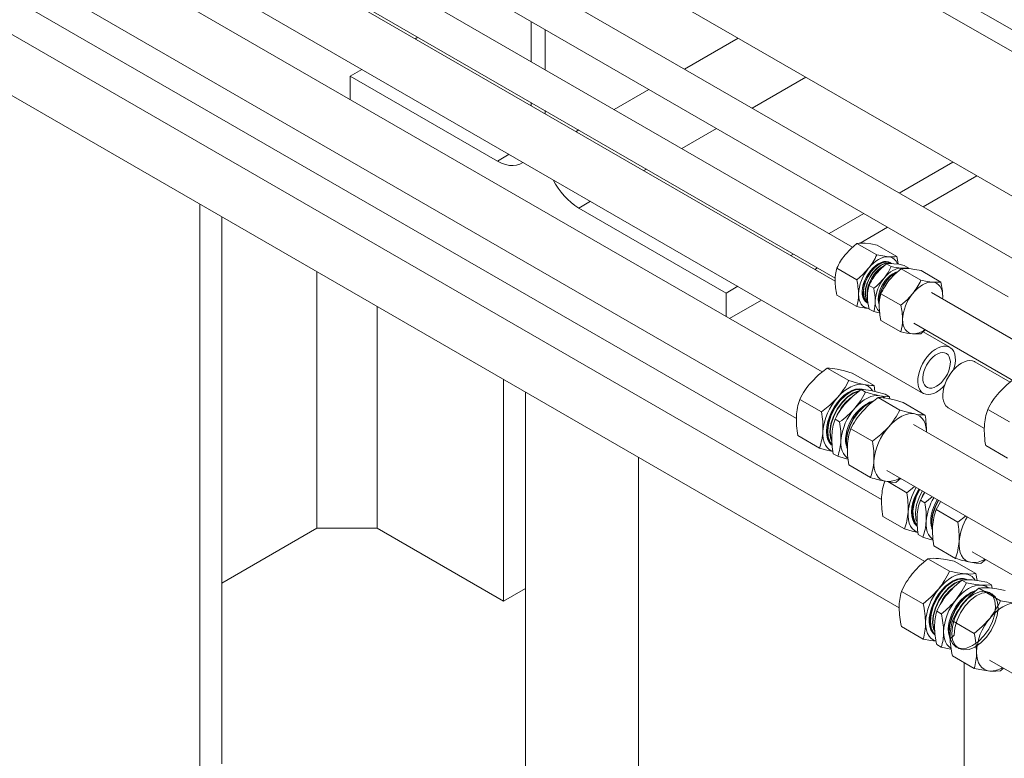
# Model space of a CAD drawing. Header units: millimetres. Extents: x 525 to 29324, y 175 to 20618.
# Tile 378 of 588: x 19000 to 19555, y 14345 to 14762. Entities that reach past the tile are written whole.
import ezdxf

# ---------------------------------------------------------------- set-up
doc = ezdxf.new("R2010")
doc.units = ezdxf.units.MM
doc.linetypes.add('SLD-Continua', pattern=[0])

msp = doc.modelspace()

# ---------------------------------------------------------------- linework, layer by layer
at = {"color": 7, "linetype": 'SLD-Continua', "lineweight": 18, "ltscale": 35}
for p, q in [((19567.17, 14622.58), (18709.67, 15117.48)), ((18699.69, 15100.16), (19557.37, 14605.15)), ((19469.59, 14633.19), (18670.08, 15094.63)), ((18660.09, 15077.3), (19459.79, 14615.76)), ((19459.74, 14614.01), (18707.94, 15047.9)), ((19452.44, 14562.72), (18659.86, 15020.15)), ((18692.95, 15021.92), (19509.48, 14550.66)), ((18644.86, 14994.17), (19437.89, 14536.48)), ((18692.95, 14948.42), (19485.97, 14490.73)), ((19510.29, 14455.83), (18659.86, 14946.66)), ((18644.86, 14920.67), (19495.85, 14429.53)), ((20176, 14387.85), (19398.18, 14836.76)), ((20176, 14387.85), (19398.18, 14836.76)), ((20176, 14387.85), (19398.18, 14836.76)), ((20176, 14387.85), (19398.18, 14836.76)), ((20176, 14387.85), (19398.18, 14836.76)), ((19757.39, 14547.78), (19296.01, 14814.07)), ((19757.39, 14547.78), (19296.01, 14814.07)), ((19757.39, 14547.78), (19296.01, 14814.07)), ((19757.39, 14547.78), (19296.01, 14814.07)), ((19757.39, 14547.78), (19296.01, 14814.07)), ((19562, 14754.46), (19484.21, 14799.35)), ((19288.23, 14760.48), (19288.23, 14737.87)), ((19288.23, 14760.48), (19288.23, 14737.87)), ((19288.23, 14760.48), (19288.23, 14737.87)), ((19288.23, 14760.48), (19288.23, 14737.87)), ((19288.23, 14760.48), (19288.23, 14737.87)), ((19296.01, 14733.38), (19296.01, 14755.99)), ((19296.01, 14733.38), (19296.01, 14755.99)), ((19296.01, 14733.38), (19296.01, 14755.99)), ((19296.01, 14733.38), (19296.01, 14755.99)), ((19296.01, 14733.38), (19296.01, 14755.99)), ((19222.65, 14750.84), (19224.2, 14751.73)), ((19222.65, 14750.84), (19224.2, 14751.73)), ((19222.65, 14750.84), (19224.2, 14751.73)), ((19222.65, 14750.84), (19224.2, 14751.73)), ((19222.65, 14750.84), (19224.2, 14751.73)), ((19374.65, 14733.7), (19404.96, 14751.19)), ((19374.65, 14733.7), (19404.96, 14751.19)), ((19374.65, 14733.7), (19404.96, 14751.19)), ((19374.65, 14733.7), (19404.96, 14751.19)), ((19374.65, 14733.7), (19404.96, 14751.19)), ((19186.05, 14729.72), (19192.64, 14733.52)), ((19186.05, 14729.72), (19192.64, 14733.52)), ((19186.05, 14729.72), (19192.64, 14733.52)), ((19186.05, 14729.72), (19192.64, 14733.52)), ((19186.05, 14729.72), (19192.64, 14733.52)), ((19186.05, 14729.72), (19186.05, 14716.46)), ((19269.14, 14681.77), (19186.05, 14729.72)), ((19186.05, 14729.72), (19186.05, 14716.46)), ((19269.14, 14681.77), (19186.05, 14729.72)), ((19186.05, 14729.72), (19186.05, 14716.46)), ((19269.14, 14681.77), (19186.05, 14729.72)), ((19186.05, 14729.72), (19186.05, 14716.46)), ((19269.14, 14681.77), (19186.05, 14729.72)), ((19186.05, 14729.72), (19186.05, 14716.46)), ((19269.14, 14681.77), (19186.05, 14729.72)), ((19412.85, 14711.65), (19443.15, 14729.14)), ((19412.85, 14711.65), (19443.15, 14729.14)), ((19412.85, 14711.65), (19443.15, 14729.14)), ((19412.85, 14711.65), (19443.15, 14729.14)), ((19412.85, 14711.65), (19443.15, 14729.14)), ((19335.05, 14710.84), (19354.65, 14722.15)), ((19335.05, 14710.84), (19354.65, 14722.15)), ((19335.05, 14710.84), (19354.65, 14722.15)), ((19335.05, 14710.84), (19354.65, 14722.15)), ((19335.05, 14710.84), (19354.65, 14722.15)), ((19288.23, 14714.78), (19288.23, 14713)), ((19288.23, 14714.78), (19288.23, 14713)), ((19288.23, 14714.78), (19288.23, 14713)), ((19288.23, 14714.78), (19288.23, 14713)), ((19288.23, 14714.78), (19288.23, 14713)), ((19296.01, 14708.51), (19296.01, 14710.29)), ((19296.01, 14708.51), (19296.01, 14710.29)), ((19296.01, 14708.51), (19296.01, 14710.29)), ((19296.01, 14708.51), (19296.01, 14710.29)), ((19296.01, 14708.51), (19296.01, 14710.29)), ((19313.51, 14698.41), (19315.05, 14699.3)), ((19313.51, 14698.41), (19315.05, 14699.3)), ((19313.51, 14698.41), (19315.05, 14699.3)), ((19313.51, 14698.41), (19315.05, 14699.3)), ((19313.51, 14698.41), (19315.05, 14699.3)), ((19373.25, 14688.8), (19392.84, 14700.11)), ((19373.25, 14688.8), (19392.84, 14700.11)), ((19373.25, 14688.8), (19392.84, 14700.11)), ((19373.25, 14688.8), (19392.84, 14700.11)), ((19373.25, 14688.8), (19392.84, 14700.11)), ((19269.14, 14681.77), (19275.73, 14685.57)), ((19269.14, 14681.77), (19275.73, 14685.57)), ((19269.14, 14681.77), (19275.73, 14685.57)), ((19269.14, 14681.77), (19275.73, 14685.57)), ((19269.14, 14681.77), (19275.73, 14685.57)), ((19495.93, 14663.7), (19526.24, 14681.19)), ((19495.93, 14663.7), (19526.24, 14681.19)), ((19495.93, 14663.7), (19526.24, 14681.19)), ((19495.93, 14663.7), (19526.24, 14681.19)), ((19495.93, 14663.7), (19526.24, 14681.19)), ((19351.7, 14676.36), (19353.24, 14677.25)), ((19351.7, 14676.36), (19353.24, 14677.25)), ((19351.7, 14676.36), (19353.24, 14677.25)), ((19351.7, 14676.36), (19353.24, 14677.25)), ((19351.7, 14676.36), (19353.24, 14677.25)), ((19509.37, 14655.94), (19539.68, 14673.43)), ((19509.37, 14655.94), (19539.68, 14673.43)), ((19509.37, 14655.94), (19539.68, 14673.43)), ((19509.37, 14655.94), (19539.68, 14673.43)), ((19509.37, 14655.94), (19539.68, 14673.43)), ((19315.1, 14655.24), (19321.69, 14659.04)), ((19315.1, 14655.24), (19321.69, 14659.04)), ((19315.1, 14655.24), (19321.69, 14659.04)), ((19315.1, 14655.24), (19321.69, 14659.04)), ((19315.1, 14655.24), (19321.69, 14659.04)), ((19101.2, 13917.95), (19101.2, 14657.3)), ((19101.2, 13917.95), (19101.2, 14657.3)), ((19101.2, 13917.95), (19101.2, 14657.3)), ((19101.2, 13917.95), (19101.2, 14657.3)), ((19101.2, 13917.95), (19101.2, 14657.3)), ((19398.18, 14607.29), (19315.1, 14655.24)), ((19398.18, 14607.29), (19315.1, 14655.24)), ((19398.18, 14607.29), (19315.1, 14655.24)), ((19398.18, 14607.29), (19315.1, 14655.24)), ((19398.18, 14607.29), (19315.1, 14655.24)), ((19113.57, 14341.58), (19113.57, 14650.16)), ((19113.57, 14341.58), (19113.57, 14650.16)), ((19113.57, 14341.58), (19113.57, 14650.16)), ((19113.57, 14341.58), (19113.57, 14650.16)), ((19113.57, 14341.58), (19113.57, 14650.16)), ((19456.33, 14640.85), (19475.93, 14652.16)), ((19456.33, 14640.85), (19475.93, 14652.16)), ((19456.33, 14640.85), (19475.93, 14652.16)), ((19456.33, 14640.85), (19475.93, 14652.16)), ((19456.33, 14640.85), (19475.93, 14652.16)), ((19473.92, 14635.48), (19489.37, 14644.4)), ((19473.92, 14635.48), (19489.37, 14644.4)), ((19473.92, 14635.48), (19489.37, 14644.4)), ((19473.92, 14635.48), (19489.37, 14644.4)), ((19473.92, 14635.48), (19489.37, 14644.4)), ((19483.23, 14628.86), (19472.05, 14635.32)), ((19494.55, 14627.85), (19483.37, 14634.3)), ((19434.78, 14628.41), (19436.33, 14629.3)), ((19434.78, 14628.41), (19436.33, 14629.3)), ((19434.78, 14628.41), (19436.33, 14629.3)), ((19434.78, 14628.41), (19436.33, 14629.3)), ((19434.78, 14628.41), (19436.33, 14629.3)), ((19167.31, 14474.62), (19167.31, 14619.14)), ((19167.31, 14474.62), (19167.31, 14619.14)), ((19167.31, 14474.62), (19167.31, 14619.14)), ((19167.31, 14474.62), (19167.31, 14619.14)), ((19167.31, 14474.62), (19167.31, 14619.14)), ((19448.23, 14620.65), (19449.77, 14621.54)), ((19448.23, 14620.65), (19449.77, 14621.54)), ((19448.23, 14620.65), (19449.77, 14621.54)), ((19448.23, 14620.65), (19449.77, 14621.54)), ((19448.23, 14620.65), (19449.77, 14621.54)), ((19471.92, 14614.79), (19460.74, 14621.24)), ((19488.77, 14623.78), (19491.39, 14622.27)), ((19491.04, 14624.28), (19490.9, 14624.36)), ((19496.93, 14620.96), (19508.11, 14614.51)), ((19497.22, 14621.32), (19498.02, 14621.18)), ((19498.67, 14622.89), (19501.29, 14621.38)), ((19501.37, 14620.94), (19501.29, 14621.38)), ((19508.24, 14619.95), (19519.42, 14613.49)), ((19398.18, 14607.29), (19404.78, 14611.09)), ((19398.18, 14607.29), (19404.78, 14611.09)), ((19398.18, 14607.29), (19404.78, 14611.09)), ((19398.18, 14607.29), (19404.78, 14611.09)), ((19398.18, 14607.29), (19404.78, 14611.09)), ((19478.87, 14611.47), (19481.49, 14609.96)), ((19398.18, 14594.03), (19398.18, 14607.29)), ((19398.18, 14594.03), (19398.18, 14607.29)), ((19398.18, 14594.03), (19398.18, 14607.29)), ((19398.18, 14594.03), (19398.18, 14607.29)), ((19398.18, 14594.03), (19398.18, 14607.29)), ((19400.14, 14592.9), (19418.22, 14603.33)), ((19400.14, 14592.9), (19418.22, 14603.33)), ((19400.14, 14592.9), (19418.22, 14603.33)), ((19400.14, 14592.9), (19418.22, 14603.33)), ((19400.14, 14592.9), (19418.22, 14603.33)), ((19471.92, 14599.7), (19460.74, 14606.16)), ((19485.61, 14606.89), (19496.79, 14600.43)), ((19692.74, 14504.41), (19514.12, 14607.5)), ((19520.43, 14605.37), (19520.35, 14603.9)), ((19520.43, 14605.37), (19520.36, 14603.89)), ((19201.25, 14474.62), (19201.25, 14599.55)), ((19201.25, 14474.62), (19201.25, 14599.55)), ((19201.25, 14474.62), (19201.25, 14599.55)), ((19201.25, 14474.62), (19201.25, 14599.55)), ((19201.25, 14474.62), (19201.25, 14599.55)), ((19477.7, 14601.86), (19477.76, 14601.83)), ((19478.87, 14598.26), (19481.49, 14596.76)), ((19485.61, 14591.8), (19496.79, 14585.35)), ((19504.12, 14590.18), (19681.73, 14487.67)), ((19510.57, 14586.45), (19508.11, 14584.33)), ((19524.47, 14576.65), (19509.33, 14585.38)), ((19467.43, 14557.82), (19455.18, 14564.89)), ((19558.51, 14557), (19538.62, 14568.48)), ((19558.51, 14557), (19538.62, 14568.48)), ((19272.67, 14433.4), (19272.67, 14558.34)), ((19272.67, 14433.4), (19272.67, 14558.34)), ((19272.67, 14433.4), (19272.67, 14558.34)), ((19272.67, 14433.4), (19272.67, 14558.34)), ((19272.67, 14433.4), (19272.67, 14558.34)), ((19481.68, 14555.03), (19469.42, 14562.1)), ((19472.77, 14553.1), (19474.26, 14553.01)), ((19474.35, 14552.82), (19476.92, 14551.34)), ((19481.68, 14555.03), (19482.13, 14551.7)), ((19285.05, 13811.84), (19285.05, 14551.19)), ((19285.05, 13811.84), (19285.05, 14551.19)), ((19285.05, 13811.84), (19285.05, 14551.19)), ((19285.05, 13811.84), (19285.05, 14551.19)), ((19285.05, 13811.84), (19285.05, 14551.19)), ((19452.04, 14540.2), (19439.79, 14547.27)), ((19483.95, 14548.29), (19496.2, 14541.22)), ((19487.92, 14550.16), (19490.49, 14548.68)), ((19490.65, 14547.45), (19490.49, 14548.68)), ((19498.2, 14545.49), (19510.45, 14538.42)), ((19523.62, 14542.5), (19543.95, 14530.77)), ((19523.62, 14542.5), (19543.95, 14530.77)), ((19558.14, 14534.55), (19545.88, 14541.63)), ((19459.7, 14536.04), (19462.26, 14534.56)), ((19468.56, 14530.67), (19480.82, 14523.6)), ((19679.71, 14431.55), (19503.89, 14533.03)), ((19450.91, 14519.79), (19438.65, 14526.86)), ((19556.95, 14514.11), (19544.69, 14521.19)), ((19348.69, 13775.11), (19348.69, 14514.46)), ((19348.69, 13775.11), (19348.69, 14514.46)), ((19348.69, 13775.11), (19348.69, 14514.46)), ((19348.69, 13775.11), (19348.69, 14514.46)), ((19348.69, 13775.11), (19348.69, 14514.46)), ((19458.61, 14516.6), (19461.18, 14515.12)), ((19467.42, 14510.25), (19479.68, 14503.18)), ((19488.89, 14507.04), (19664.76, 14405.54)), ((19496.67, 14502.55), (19493.93, 14500.38)), ((19500.19, 14494.59), (19489.39, 14500.82)), ((19500.19, 14494.59), (19504.53, 14498.02)), ((19510.3, 14494.69), (19507.84, 14490.43)), ((19509.16, 14492.97), (19510.1, 14494.8)), ((19514.58, 14492.22), (19510.4, 14488.95)), ((19507.84, 14490.43), (19510.4, 14488.95)), ((19519.27, 14489.51), (19516.71, 14485.06)), ((19498.94, 14474.12), (19486.69, 14481.2)), ((19516.71, 14485.06), (19528.96, 14477.99)), ((19528.96, 14477.99), (19533.3, 14481.41)), ((19113.57, 14443.6), (19167.31, 14474.62)), ((19113.57, 14443.6), (19167.31, 14474.62)), ((19113.57, 14443.6), (19167.31, 14474.62)), ((19113.57, 14443.6), (19167.31, 14474.62)), ((19113.57, 14443.6), (19167.31, 14474.62)), ((19201.25, 14474.62), (19167.31, 14474.62)), ((19201.25, 14474.62), (19167.31, 14474.62)), ((19201.25, 14474.62), (19167.31, 14474.62)), ((19201.25, 14474.62), (19167.31, 14474.62)), ((19201.25, 14474.62), (19167.31, 14474.62)), ((19201.25, 14474.62), (19272.67, 14433.4)), ((19201.25, 14474.62), (19272.67, 14433.4)), ((19201.25, 14474.62), (19272.67, 14433.4)), ((19201.25, 14474.62), (19272.67, 14433.4)), ((19201.25, 14474.62), (19272.67, 14433.4)), ((19506.65, 14470.93), (19509.22, 14469.45)), ((19515.46, 14464.59), (19527.71, 14457.52)), ((19536.98, 14461.3), (19664.76, 14387.54)), ((19524.27, 14450.25), (19512.02, 14457.32)), ((19539.12, 14448.92), (19526.87, 14455.99)), ((19544.74, 14456.81), (19541.9, 14454.58)), ((19539.12, 14448.92), (19539.87, 14445)), ((19529.96, 14446.04), (19531.51, 14446.11)), ((19531.25, 14445.28), (19533.82, 14443.8)), ((19531.75, 14446.1), (19531.51, 14446.11)), ((19545.39, 14444.01), (19547.96, 14442.53)), ((19548.32, 14440.62), (19547.96, 14442.53)), ((19272.67, 14433.4), (19285.05, 14440.54)), ((19272.67, 14433.4), (19285.05, 14440.54)), ((19272.67, 14433.4), (19285.05, 14440.54)), ((19272.67, 14433.4), (19285.05, 14440.54)), ((19272.67, 14433.4), (19285.05, 14440.54)), ((19509.42, 14431.77), (19497.17, 14438.85)), ((19540.79, 14440.71), (19553.05, 14433.64)), ((19533.3, 14433.58), (19531.87, 14432.02)), ((19517.11, 14427.68), (19519.67, 14426.2)), ((19525.94, 14422.24), (19538.2, 14415.17)), ((19509.42, 14411.97), (19497.17, 14419.04)), ((19517.11, 14408.83), (19519.67, 14407.35)), ((19525.94, 14402.44), (19538.2, 14395.37)), ((19532.53, 14297.71), (19532.53, 14398.64)), ((19532.53, 14297.71), (19532.53, 14398.64)), ((19532.53, 14297.71), (19532.53, 14398.64)), ((19532.53, 14297.71), (19532.53, 14398.64)), ((19532.53, 14297.71), (19532.53, 14398.64)), ((19546.87, 14400.08), (19664.76, 14332.04)), ((19554.78, 14395.52), (19553.05, 14394.04))]:
    msp.add_line(p, q, dxfattribs=at)
at = {"color": 7, "linetype": 'SLD-Continua', "lineweight": 18, "ltscale": 35, "flags": 128}
for points in [[(19283.57, 14681.05), (19283.43, 14680.95), (19281.8, 14680), (19279.98, 14679.41), (19278.01, 14679.17), (19275.91, 14679.29), (19273.7, 14679.77), (19271.44, 14680.6), (19269.14, 14681.77)], [(19283.57, 14681.05), (19283.43, 14680.95), (19281.8, 14680), (19279.98, 14679.41), (19278.01, 14679.17), (19275.91, 14679.29), (19273.7, 14679.77), (19271.44, 14680.6), (19269.14, 14681.77)], [(19283.57, 14681.05), (19283.43, 14680.95), (19281.8, 14680), (19279.98, 14679.41), (19278.01, 14679.17), (19275.91, 14679.29), (19273.7, 14679.77), (19271.44, 14680.6), (19269.14, 14681.77)], [(19283.57, 14681.05), (19283.43, 14680.95), (19281.8, 14680), (19279.98, 14679.41), (19278.01, 14679.17), (19275.91, 14679.29), (19273.7, 14679.77), (19271.44, 14680.6), (19269.14, 14681.77)], [(19283.57, 14681.05), (19283.43, 14680.95), (19281.8, 14680), (19279.98, 14679.41), (19278.01, 14679.17), (19275.91, 14679.29), (19273.7, 14679.77), (19271.44, 14680.6), (19269.14, 14681.77)], [(19472.05, 14635.32), (19468.55, 14632.29), (19465.38, 14628.86)], [(19483.37, 14634.3), (19479.86, 14634.97), (19476.7, 14635.39)], [(19477.72, 14601.88), (19476.83, 14602.53), (19476, 14603.58), (19475.42, 14604.91), (19475.08, 14606.47), (19475, 14608.22), (19475.18, 14610.12), (19475.62, 14612.1), (19476.31, 14614.11), (19477.22, 14616.09), (19478.33, 14618), (19479.61, 14619.77), (19481.02, 14621.35), (19482.52, 14622.69), (19484.07, 14623.78), (19485.63, 14624.55), (19487.14, 14625.01), (19488.58, 14625.13), (19489.89, 14624.91), (19490.76, 14624.49)], [(19478.29, 14601.61), (19477.94, 14601.73), (19476.91, 14602.47), (19476.07, 14603.53), (19475.49, 14604.83), (19475.14, 14606.41), (19475.05, 14608.13), (19475.24, 14610.05), (19475.66, 14612), (19476.35, 14614.04), (19477.25, 14616), (19478.37, 14617.94), (19479.63, 14619.68), (19481.05, 14621.29), (19482.53, 14622.63), (19484.1, 14623.73), (19485.64, 14624.5), (19487.18, 14624.97), (19488.59, 14625.1), (19489.92, 14624.89), (19491.06, 14624.35), (19491.57, 14623.9)], [(19490.9, 14624.36), (19489.06, 14624.92), (19486.86, 14624.67), (19484.54, 14623.64), (19482.22, 14621.89), (19480.02, 14619.5), (19478.17, 14616.7), (19476.76, 14613.65), (19475.88, 14610.5), (19475.61, 14607.56), (19475.96, 14604.99), (19476.94, 14602.91), (19478.44, 14601.53), (19478.44, 14601.53)], [(19478.28, 14601.73), (19477.07, 14602.83), (19476.1, 14604.91), (19475.74, 14607.49), (19476.01, 14610.42), (19476.89, 14613.58), (19478.3, 14616.63), (19480.15, 14619.42), (19482.35, 14621.81), (19484.67, 14623.56), (19486.99, 14624.6), (19489.19, 14624.84), (19491.04, 14624.28), (19491.44, 14623.9)], [(19489.9, 14627.77), (19488.57, 14627.76), (19487.17, 14627.5), (19485.72, 14627), (19484.24, 14626.26), (19482.77, 14625.3), (19481.31, 14624.12), (19479.91, 14622.77), (19478.59, 14621.24)], [(19483.23, 14628.86), (19486.74, 14628.19), (19489.9, 14627.77)], [(19494.55, 14627.85), (19495.12, 14624.81), (19495.28, 14623.52)], [(19471.92, 14614.79), (19475.42, 14617.81), (19478.59, 14621.24)], [(19491.44, 14623.9), (19490.12, 14624.31), (19487.92, 14624.06), (19485.6, 14623.03), (19483.28, 14621.28), (19481.08, 14618.89), (19479.23, 14616.09), (19477.82, 14613.04), (19476.94, 14609.89), (19476.67, 14606.95), (19477.02, 14604.37), (19478, 14602.29), (19478.17, 14602.14)], [(19478.21, 14602.14), (19478.13, 14602.22), (19477.16, 14604.3), (19476.8, 14606.88), (19477.07, 14609.81), (19477.95, 14612.96), (19479.36, 14616.01), (19481.21, 14618.81), (19483.41, 14621.2), (19485.73, 14622.95), (19488.05, 14623.98), (19490.25, 14624.23), (19491.31, 14623.91)], [(19488.77, 14623.78), (19485.71, 14621.13), (19482.94, 14618.13)], [(19491.39, 14622.27), (19489.6, 14618.88), (19487.32, 14615.6)], [(19487.32, 14615.6), (19488.48, 14616.94), (19489.71, 14618.12), (19490.98, 14619.15), (19492.27, 14619.99), (19493.56, 14620.64), (19494.83, 14621.08), (19496.06, 14621.31), (19497.22, 14621.32)], [(19496.93, 14620.96), (19493.42, 14617.94), (19490.26, 14614.51)], [(19498.67, 14622.89), (19495.61, 14623.48), (19492.84, 14623.85)], [(19493.37, 14618.54), (19494.27, 14619.01), (19494.76, 14619.22)], [(19501.29, 14621.38), (19499.5, 14621.23), (19497.22, 14621.32)], [(19508.24, 14619.95), (19504.74, 14620.62), (19501.57, 14621.04)], [(19494.11, 14618.93), (19493.71, 14618.8), (19492.27, 14618.11), (19490.84, 14617.14), (19489.44, 14615.9), (19488.14, 14614.45), (19486.95, 14612.81), (19485.93, 14611.04), (19485.11, 14609.2), (19484.5, 14607.34), (19484.12, 14605.52), (19484, 14603.78), (19484.12, 14602.2), (19484.5, 14600.8), (19484.58, 14600.61)], [(19493.37, 14618.54), (19491.05, 14616.79), (19488.85, 14614.4), (19487, 14611.61), (19485.59, 14608.56), (19484.71, 14605.4), (19484.44, 14602.47), (19484.65, 14600.98)], [(19484.67, 14601.66), (19484.57, 14602.39), (19484.84, 14605.33), (19485.72, 14608.48), (19487.13, 14611.53), (19488.98, 14614.32), (19491.18, 14616.72), (19493.5, 14618.47), (19494.61, 14618.96)], [(19508.11, 14614.51), (19511.61, 14613.84), (19514.77, 14613.42)], [(19503.46, 14606.89), (19504.79, 14608.41), (19506.19, 14609.77), (19507.64, 14610.94), (19509.12, 14611.9), (19510.59, 14612.64), (19512.05, 14613.15), (19513.45, 14613.41), (19514.77, 14613.42)], [(19514.77, 14613.42), (19516.01, 14613.18), (19517.12, 14612.69), (19518.09, 14611.97), (19518.92, 14611.02), (19519.57, 14609.87), (19520.05, 14608.53), (19520.33, 14607.02), (19520.43, 14605.37)], [(19472.93, 14606.66), (19473.03, 14605.01), (19473.31, 14603.5), (19473.79, 14602.16), (19474.44, 14601.01), (19475.27, 14600.06), (19476.24, 14599.34), (19477.36, 14598.85), (19478.59, 14598.61)], [(19496.79, 14600.43), (19500.3, 14603.46), (19503.46, 14606.89)], [(19481.49, 14596.76), (19484.55, 14596.17), (19484.88, 14596.12)], [(19503.46, 14584.26), (19502.23, 14584.5), (19501.12, 14584.98), (19500.14, 14585.7), (19499.32, 14586.65), (19498.67, 14587.8), (19498.19, 14589.15), (19497.9, 14590.66), (19497.8, 14592.31)], [(19508.11, 14584.33), (19506.07, 14584.16), (19503.46, 14584.26)], [(19516.98, 14551.41), (19515.36, 14550.61), (19513.78, 14550.13), (19512.27, 14549.96), (19510.87, 14550.11), (19509.62, 14550.58), (19508.54, 14551.36), (19507.66, 14552.43), (19506.99, 14553.75), (19506.56, 14555.31), (19506.38, 14557.07), (19506.44, 14558.98), (19506.75, 14561), (19507.3, 14563.08), (19508.07, 14565.18), (19509.06, 14567.24), (19510.23, 14569.21), (19511.56, 14571.06), (19513.01, 14572.73), (19514.56, 14574.19), (19516.16, 14575.4), (19517.79, 14576.34), (19519.39, 14576.98), (19520.94, 14577.3), (19522.4, 14577.31), (19523.72, 14577), (19524.89, 14576.38), (19525.88, 14575.45), (19526.66, 14574.25), (19527.2, 14572.8), (19527.51, 14571.14), (19527.58, 14569.3), (19527.39, 14567.33), (19526.96, 14565.28), (19526.55, 14563.91)], [(19516.98, 14554.67), (19515.59, 14554.01), (19514.24, 14553.67), (19512.99, 14553.64), (19511.86, 14553.94), (19510.9, 14554.54), (19510.13, 14555.45), (19509.58, 14556.61), (19509.27, 14558), (19509.21, 14559.57), (19509.39, 14561.28), (19509.82, 14563.06), (19510.49, 14564.86), (19511.35, 14566.62), (19512.4, 14568.28), (19513.6, 14569.8), (19514.91, 14571.12), (19516.28, 14572.2), (19517.67, 14573), (19519.05, 14573.51), (19520.35, 14573.7), (19521.55, 14573.56), (19522.6, 14573.11), (19523.47, 14572.35), (19524.13, 14571.31), (19524.56, 14570.03), (19524.75, 14568.54), (19524.68, 14566.9), (19524.37, 14565.15), (19523.83, 14563.35), (19523.06, 14561.56), (19522.09, 14559.84), (19520.97, 14558.25), (19519.71, 14556.82), (19518.37, 14555.62), (19516.98, 14554.67)], [(19538.62, 14568.48), (19538.47, 14568.56), (19537.22, 14569.03), (19535.83, 14569.19), (19534.32, 14569.02), (19532.74, 14568.53), (19531.12, 14567.74)], [(19538.62, 14568.48), (19538.47, 14568.56), (19537.22, 14569.03), (19535.83, 14569.19), (19534.32, 14569.02), (19532.74, 14568.53), (19531.12, 14567.74)], [(19455.18, 14564.89), (19450.44, 14561.13), (19446.16, 14556.85)], [(19469.42, 14562.1), (19464.97, 14563.34), (19460.97, 14564.26)], [(19531.12, 14567.74), (19529.5, 14566.66), (19527.92, 14565.32), (19526.41, 14563.75), (19525.02, 14561.99), (19523.76, 14560.07), (19522.68, 14558.05), (19521.8, 14555.97), (19521.14, 14553.87), (19520.71, 14551.82), (19520.52, 14549.85), (19520.58, 14548.01), (19520.89, 14546.34), (19521.44, 14544.9), (19522.22, 14543.7), (19523.2, 14542.77), (19523.62, 14542.5)], [(19531.12, 14567.74), (19529.5, 14566.66), (19527.92, 14565.32), (19526.41, 14563.75), (19525.02, 14561.99), (19523.76, 14560.07), (19522.68, 14558.05), (19521.8, 14555.97), (19521.14, 14553.87), (19520.71, 14551.82), (19520.52, 14549.85), (19520.58, 14548.01), (19520.89, 14546.34), (19521.44, 14544.9), (19522.22, 14543.7), (19523.2, 14542.77), (19523.62, 14542.5)], [(19559.83, 14558.05), (19556.56, 14555.46), (19552.26, 14551.18)], [(19458.05, 14521.36), (19457.55, 14521.69), (19456.37, 14523.09), (19455.5, 14524.87), (19454.98, 14526.99), (19454.81, 14529.38), (19455.02, 14531.98), (19455.57, 14534.7), (19456.47, 14537.49), (19457.69, 14540.25), (19459.19, 14542.9), (19460.92, 14545.38), (19462.85, 14547.61), (19464.92, 14549.54), (19467.05, 14551.09), (19469.21, 14552.23), (19471.32, 14552.93), (19473.33, 14553.17), (19474.91, 14553), (19475.59, 14552.76)], [(19458.05, 14521.37), (19457.62, 14521.66), (19456.45, 14523.03), (19455.57, 14524.84), (19455.06, 14526.93), (19454.89, 14529.35), (19455.09, 14531.91), (19455.65, 14534.68), (19456.54, 14537.42), (19457.77, 14540.22), (19459.25, 14542.84), (19461.01, 14545.35), (19462.91, 14547.55), (19465, 14549.5), (19467.11, 14551.03), (19469.3, 14552.19), (19471.05, 14552.8), (19472.77, 14553.1)], [(19475.01, 14552.81), (19474.7, 14552.95), (19471.77, 14552.89), (19468.57, 14551.73), (19465.32, 14549.54), (19462.22, 14546.44), (19459.53, 14542.71), (19457.38, 14538.5), (19455.98, 14534.2), (19455.38, 14530.02), (19455.66, 14526.27), (19456.77, 14523.23), (19458, 14521.83)], [(19457.99, 14521.94), (19456.95, 14523.13), (19455.83, 14526.17), (19455.56, 14529.92), (19456.15, 14534.1), (19457.56, 14538.4), (19459.71, 14542.61), (19462.39, 14546.34), (19465.5, 14549.44), (19468.75, 14551.63), (19471.94, 14552.79), (19474.79, 14552.84)], [(19475.88, 14555.66), (19474.2, 14555.81), (19472.4, 14555.64), (19470.53, 14555.14), (19468.6, 14554.32), (19466.66, 14553.2), (19464.74, 14551.8), (19462.86, 14550.14), (19461.06, 14548.25)], [(19474.35, 14552.82), (19469.85, 14549.24), (19465.76, 14545.16)], [(19467.43, 14557.82), (19471.88, 14556.58), (19475.88, 14555.66)], [(19472.77, 14553.1), (19474.67, 14553.04), (19475.51, 14552.77)], [(19452.04, 14540.2), (19456.78, 14543.96), (19461.06, 14548.25)], [(19473.42, 14552.08), (19473.18, 14552.08), (19469.99, 14550.92), (19466.73, 14548.73), (19463.63, 14545.63), (19460.94, 14541.9), (19458.8, 14537.69), (19457.39, 14533.39), (19456.79, 14529.2), (19457.07, 14525.46), (19457.85, 14523.33)], [(19457.89, 14523.6), (19457.25, 14525.35), (19456.97, 14529.1), (19457.57, 14533.29), (19458.97, 14537.59), (19461.12, 14541.8), (19463.81, 14545.53), (19466.91, 14548.62), (19470.16, 14550.81), (19473.22, 14551.93)], [(19476.92, 14551.34), (19474.24, 14546.7), (19470.85, 14542.22)], [(19470.85, 14542.22), (19472.56, 14544.03), (19474.35, 14545.61), (19476.19, 14546.94), (19478.03, 14548.01), (19479.87, 14548.79), (19481.66, 14549.26), (19483.36, 14549.43), (19484.96, 14549.28)], [(19483.95, 14548.29), (19479.22, 14544.53), (19474.93, 14540.24)], [(19487.92, 14550.16), (19483.68, 14551.34), (19479.87, 14552.22)], [(19490.49, 14548.68), (19488.08, 14548.8), (19484.96, 14549.28)], [(19498.2, 14545.49), (19493.74, 14546.73), (19489.75, 14547.66)], [(19477.91, 14544.83), (19477, 14544.34), (19475.29, 14543.2), (19473.63, 14541.78), (19472.04, 14540.12), (19470.56, 14538.27), (19469.23, 14536.26), (19468.08, 14534.13), (19467.13, 14531.94), (19466.4, 14529.73), (19465.91, 14527.55), (19465.67, 14525.45), (19465.68, 14523.48), (19465.95, 14521.69), (19466.25, 14520.65)], [(19479.21, 14545.59), (19475.96, 14543.4), (19472.86, 14540.3), (19470.17, 14536.57), (19468.02, 14532.36), (19466.62, 14528.06), (19466.02, 14523.88), (19466.3, 14520.13), (19466.66, 14519.15)], [(19466.66, 14519.52), (19466.47, 14520.03), (19466.2, 14523.78), (19466.79, 14527.96), (19468.2, 14532.26), (19470.35, 14536.47), (19473.03, 14540.2), (19476.14, 14543.3), (19479.39, 14545.49), (19481.3, 14546.18)], [(19479.21, 14545.59), (19480.46, 14546.14), (19481.56, 14546.51)], [(19462.33, 14541.04), (19460.95, 14538.48), (19460.53, 14537.49)], [(19489.84, 14531.64), (19491.63, 14533.53), (19493.51, 14535.19), (19495.43, 14536.6), (19497.38, 14537.72), (19499.3, 14538.53), (19501.18, 14539.03), (19502.97, 14539.21), (19504.65, 14539.05)], [(19496.2, 14541.22), (19500.65, 14539.98), (19504.65, 14539.05)], [(19504.65, 14539.05), (19506.19, 14538.57), (19507.56, 14537.78), (19508.75, 14536.68), (19509.71, 14535.29), (19510.46, 14533.65), (19510.96, 14531.77), (19511.21, 14529.69), (19511.24, 14528.78)], [(19480.82, 14523.6), (19485.55, 14527.36), (19489.84, 14531.64)], [(19452.8, 14529.23), (19452.8, 14526.98), (19453.05, 14524.9), (19453.55, 14523.03), (19454.29, 14521.38), (19455.26, 14520), (19456.44, 14518.9), (19457.82, 14518.1), (19458.34, 14517.9)], [(19458.43, 14517.82), (19455.13, 14518.6), (19450.91, 14519.79)], [(19466.88, 14513.98), (19466.45, 14514.27), (19465.33, 14515.32), (19464.41, 14516.64), (19463.7, 14518.2), (19463.22, 14519.99), (19462.98, 14521.97), (19462.98, 14524.11)], [(19461.18, 14515.12), (19465.42, 14513.94), (19466.97, 14513.58)], [(19488.13, 14501.02), (19486.59, 14501.49), (19485.22, 14502.29), (19484.04, 14503.39), (19483.07, 14504.77), (19482.32, 14506.42), (19481.82, 14508.3), (19481.57, 14510.38), (19481.57, 14512.62)], [(19493.93, 14500.38), (19491.4, 14500.51), (19488.13, 14501.02)], [(19506.12, 14475.63), (19505.58, 14475.99), (19504.41, 14477.4), (19503.56, 14479.2), (19503.05, 14481.33), (19502.9, 14483.73), (19503.11, 14486.33), (19503.68, 14489.06), (19504.6, 14491.84), (19505.82, 14494.6), (19506.97, 14496.61)], [(19506.12, 14475.64), (19505.65, 14475.95), (19504.49, 14477.35), (19503.63, 14479.17), (19503.13, 14481.26), (19502.97, 14483.7), (19503.18, 14486.26), (19503.76, 14489.03), (19504.66, 14491.78), (19505.91, 14494.57), (19507.04, 14496.57)], [(19507.33, 14496.4), (19505.51, 14492.86), (19504.08, 14488.56), (19503.47, 14484.37), (19503.72, 14480.61), (19504.82, 14477.55), (19506.07, 14476.1)], [(19506.06, 14476.21), (19505, 14477.45), (19503.9, 14480.5), (19503.65, 14484.27), (19504.26, 14488.46), (19505.69, 14492.76), (19507.51, 14496.3)], [(19505.96, 14477.88), (19505.31, 14479.69), (19505.06, 14483.45), (19505.68, 14487.64), (19507.1, 14491.94), (19508.92, 14495.48)], [(19510.14, 14494.78), (19509.08, 14492.83), (19508.66, 14491.84)], [(19517.38, 14490.6), (19517.37, 14490.6), (19516.21, 14488.47), (19515.25, 14486.28), (19514.51, 14484.07), (19514.01, 14481.89), (19513.75, 14479.79), (19513.76, 14477.82), (19514.02, 14476.01), (19514.32, 14474.94)], [(19517.97, 14490.26), (19516.15, 14486.72), (19514.73, 14482.42), (19514.11, 14478.23), (19514.37, 14474.46), (19514.71, 14473.51)], [(19514.74, 14473.81), (19514.54, 14474.36), (19514.29, 14478.12), (19514.9, 14482.31), (19516.33, 14486.61), (19518.15, 14490.16)], [(19500.89, 14483.59), (19500.88, 14481.34), (19501.12, 14479.25), (19501.61, 14477.36), (19502.34, 14475.71), (19503.29, 14474.31), (19504.47, 14473.2), (19505.83, 14472.39), (19506.4, 14472.16)], [(19514.93, 14468.25), (19514.48, 14468.57), (19513.36, 14469.63), (19512.45, 14470.96), (19511.75, 14472.54), (19511.29, 14474.34), (19511.06, 14476.33), (19511.07, 14478.47)], [(19506.49, 14472.09), (19503.16, 14472.91), (19498.94, 14474.12)], [(19509.22, 14469.45), (19513.44, 14468.24), (19515.03, 14467.86)], [(19536.13, 14455.29), (19534.6, 14455.78), (19533.24, 14456.59), (19532.07, 14457.7), (19531.11, 14459.1), (19530.38, 14460.76), (19529.89, 14462.65), (19529.65, 14464.73), (19529.66, 14466.99)], [(19512.02, 14457.32), (19507.42, 14453.35), (19503.27, 14448.85)], [(19526.87, 14455.99), (19522.27, 14456.87), (19518.12, 14457.42)], [(19541.9, 14454.58), (19539.39, 14454.75), (19536.13, 14455.29)], [(19533.02, 14448.82), (19531.28, 14448.8), (19529.44, 14448.46), (19527.54, 14447.8), (19525.6, 14446.83), (19523.66, 14445.56), (19521.76, 14444.03), (19519.92, 14442.24), (19518.18, 14440.25)], [(19524.27, 14450.25), (19528.87, 14449.36), (19533.02, 14448.82)], [(19516.19, 14414.24), (19516.08, 14414.29), (19514.78, 14415.53), (19513.78, 14417.17), (19513.12, 14419.16), (19512.82, 14421.45), (19512.88, 14423.97), (19513.29, 14426.66), (19514.06, 14429.43), (19515.16, 14432.21), (19516.55, 14434.91), (19518.2, 14437.47), (19520.06, 14439.81), (19522.07, 14441.86), (19524.19, 14443.56), (19526.35, 14444.87), (19528.48, 14445.75), (19530.53, 14446.17), (19532.17, 14446.16), (19533.68, 14445.81)], [(19516.19, 14414.24), (19516.15, 14414.26), (19514.86, 14415.47), (19513.85, 14417.13), (19513.2, 14419.09), (19512.89, 14421.42), (19512.95, 14423.9), (19513.37, 14426.63), (19514.13, 14429.36), (19515.24, 14432.18), (19516.61, 14434.85), (19518.28, 14437.44), (19520.12, 14439.75), (19522.16, 14441.83), (19524.25, 14443.51), (19526.44, 14444.83), (19528.2, 14445.59), (19529.96, 14446.04)], [(19532.02, 14446.07), (19531.97, 14446.09), (19528.94, 14445.75), (19525.71, 14444.31), (19522.48, 14441.88), (19519.45, 14438.59), (19516.89, 14434.73), (19514.92, 14430.45), (19513.71, 14426.16), (19513.33, 14422.07), (19513.83, 14418.47), (19515.15, 14415.64), (19516.09, 14414.78)], [(19516.1, 14414.83), (19515.33, 14415.54), (19514.01, 14418.37), (19513.51, 14421.96), (19513.89, 14426.06), (19515.09, 14430.35), (19517.07, 14434.63), (19519.63, 14438.49), (19522.66, 14441.78), (19525.89, 14444.21), (19529.12, 14445.65), (19532.14, 14445.98), (19533.78, 14445.49)], [(19530.95, 14445), (19530.35, 14444.93), (19527.12, 14443.5), (19523.89, 14441.07), (19520.87, 14437.77), (19518.31, 14433.91), (19516.33, 14429.64), (19515.13, 14425.35), (19514.75, 14421.25), (19515.24, 14417.65), (19515.98, 14416.09)], [(19515.99, 14416.33), (19515.42, 14417.55), (19514.93, 14421.15), (19515.3, 14425.25), (19516.51, 14429.54), (19518.49, 14433.81), (19521.04, 14437.67), (19524.07, 14440.97), (19527.3, 14443.4), (19530.53, 14444.83), (19530.76, 14444.86)], [(19531.25, 14445.28), (19526.87, 14441.5), (19522.92, 14437.21)], [(19533.82, 14443.8), (19531.27, 14438.96), (19528.01, 14434.27)], [(19528.01, 14434.27), (19529.67, 14436.17), (19531.42, 14437.87), (19533.23, 14439.34), (19535.08, 14440.54), (19536.92, 14441.47), (19538.74, 14442.1), (19540.49, 14442.42), (19542.15, 14442.43)], [(19529.96, 14446.04), (19531.92, 14446.17), (19533.68, 14445.81)], [(19534.11, 14445.52), (19533.6, 14445.73), (19532.61, 14445.99)], [(19545.39, 14444.01), (19541.01, 14444.85), (19537.06, 14445.37)], [(19547.96, 14442.53), (19545.41, 14442.31), (19542.15, 14442.43)], [(19509.42, 14431.77), (19514.02, 14435.74), (19518.18, 14440.25)], [(19535.86, 14437.86), (19534.22, 14436.91), (19532.53, 14435.63), (19530.89, 14434.11), (19529.35, 14432.36), (19527.94, 14430.43), (19526.68, 14428.36), (19525.61, 14426.2), (19524.76, 14423.99), (19524.13, 14421.79), (19523.75, 14419.64), (19523.62, 14417.6), (19523.75, 14415.7), (19524.12, 14414.02)], [(19536.35, 14438.17), (19533.12, 14435.74), (19530.1, 14432.45), (19527.54, 14428.59), (19525.56, 14424.31), (19524.35, 14420.02), (19523.98, 14415.92), (19524.47, 14412.33), (19524.68, 14411.88)], [(19524.66, 14412.19), (19526.98, 14414.19), (19527.36, 14418.29), (19528.57, 14422.58), (19530.54, 14426.85), (19533.1, 14430.71), (19536.13, 14434.01), (19539.36, 14436.44), (19542.59, 14437.87), (19545.61, 14438.21), (19548.17, 14437.43), (19550.15, 14435.58), (19551.35, 14432.82), (19551.73, 14429.29), (19551.24, 14425.26), (19549.91, 14421.04), (19547.82, 14416.83), (19545.14, 14413.03), (19542, 14409.81), (19538.65, 14407.45), (19535.3, 14406.08), (19532.16, 14405.81), (19529.48, 14406.66), (19527.39, 14408.58), (19526.06, 14411.41), (19525.57, 14415.01), (19525.94, 14419.1), (19527.15, 14423.39), (19529.13, 14427.67), (19531.69, 14431.53), (19534.71, 14434.82), (19537.94, 14437.25), (19541.17, 14438.69), (19544.2, 14439.03), (19546.76, 14438.25), (19548.73, 14436.4), (19549.94, 14433.63), (19550.32, 14430.1), (19549.82, 14426.07), (19548.5, 14421.85), (19546.4, 14417.65), (19543.73, 14413.85), (19540.58, 14410.63), (19537.24, 14408.26), (19533.89, 14406.9), (19530.74, 14406.63), (19528.07, 14407.47), (19525.97, 14409.39), (19524.65, 14412.22), (19524.15, 14415.82), (19524.53, 14419.92), (19525.74, 14424.21), (19527.71, 14428.48), (19530.27, 14432.35), (19533.3, 14435.64), (19536.53, 14438.07), (19539, 14439.17)], [(19540.79, 14440.71), (19536.19, 14436.74), (19532.04, 14432.24)], [(19555.64, 14439.38), (19551.04, 14440.26), (19546.89, 14440.81)], [(19519.7, 14433.05), (19518.42, 14430.45), (19518.06, 14429.51)], [(19546.95, 14423.64), (19548.69, 14425.64), (19550.53, 14427.42), (19552.43, 14428.96), (19554.37, 14430.22), (19556.31, 14431.19), (19558.22, 14431.86), (19560.06, 14432.2), (19561.8, 14432.21)], [(19553.05, 14433.64), (19557.65, 14432.76), (19561.8, 14432.21)], [(19510.75, 14421.11), (19510.88, 14418.94), (19511.26, 14416.96), (19511.88, 14415.2), (19512.74, 14413.68), (19513.82, 14412.44), (19515.1, 14411.49), (19516.56, 14410.86), (19516.59, 14410.85)], [(19512.91, 14422.92), (19512.89, 14422.19), (19513.16, 14419.98), (19513.78, 14418), (19514.71, 14416.4), (19514.94, 14416.16)], [(19538.2, 14415.17), (19542.8, 14419.14), (19546.95, 14423.64)], [(19525.14, 14406.85), (19525.08, 14406.89), (19523.86, 14407.79), (19522.83, 14408.97), (19522.01, 14410.42), (19521.42, 14412.1), (19521.06, 14413.98), (19520.94, 14416.05)], [(19516.72, 14410.72), (19513.79, 14411.13), (19509.42, 14411.97)], [(19519.67, 14407.35), (19524.05, 14406.51), (19525.23, 14406.35)], [(19546.95, 14393.94), (19545.33, 14394.25), (19543.87, 14394.89), (19542.59, 14395.83), (19541.51, 14397.08), (19540.65, 14398.59), (19540.03, 14400.36), (19539.65, 14402.34), (19539.52, 14404.5)], [(19553.05, 14394.04), (19550.37, 14393.81), (19546.95, 14393.94)]]:
    msp.add_lwpolyline(points, dxfattribs=at)
at = {"color": 7, "linetype": 'SLD-Continua', "lineweight": 18, "ltscale": 1225}
for centre, radius, start, end in [((19336.61, 14689.21), 40.21, 206.6488, 237.6596), ((19336.61, 14689.21), 40.21, 206.6488, 237.6596), ((19336.61, 14689.21), 40.21, 206.6488, 237.6596), ((19336.61, 14689.21), 40.21, 206.6488, 237.6596), ((19336.61, 14689.21), 40.21, 206.6488, 237.6596), ((19474.7, 14615.36), 20.13, 84.3104, 97.5669), ((19493.21, 14606.67), 35.59, 141.4238, 155.8296), ((19450.76, 14643.44), 35.59, 321.4238, 335.8296), ((19491.9, 14647.8), 20.13, 264.3104, 277.5669), ((19489.27, 14621.87), 5.94, 17.2228, 83.8786), ((19484.06, 14614.3), 24.33, 163.4279, 180.0518), ((19497.46, 14605.53), 24.56, 140.2278, 177.3624), ((19494.53, 14608.63), 15.8, 115.3264, 154.3064), ((19496.71, 14606.43), 18.75, 121.9494, 151.1451), ((19491.09, 14606.32), 17.61, 84.3104, 97.5669), ((19501.86, 14668.02), 46.93, 257.102, 264.3237), ((19499.58, 14601.01), 20.13, 84.3104, 97.5669), ((19498.76, 14615.01), 39.04, 181.0676, 193.1078), ((19435.14, 14606.09), 37.79, 0.8673, 13.3081), ((19493.6, 14607.11), 15.73, 147.8341, 187.1898), ((19507.28, 14598.72), 31.14, 141.4238, 155.8296), ((19460.6, 14637.38), 34.47, 307.3033, 320.8294), ((19503.84, 14601.86), 21.49, 140.2278, 177.3624), ((19518.08, 14592.31), 35.59, 141.4238, 155.8296), ((19475.64, 14629.08), 35.59, 321.4238, 335.8296), ((19481.46, 14607.43), 6.43, 173.3093, 231.7768), ((19499.27, 14605.4), 21.28, 163.4256, 180.0541), ((19449.67, 14602.39), 32.71, 0.7982, 13.3771), ((19516.77, 14633.45), 20.13, 264.3104, 277.5669), ((19482.62, 14604.79), 37.81, 0.8708, 13.3045), ((19448.52, 14606.65), 24.41, 343.4574, 0.0223), ((19512.7, 14606.08), 34.72, 181.1645, 193.0109), ((19460.95, 14602.85), 21.42, 343.4814, 359.9983), ((19489.68, 14602.22), 7.34, 175.0825, 227.8293), ((19508.93, 14599.95), 24.33, 163.4279, 180.0518), ((19522.34, 14591.18), 24.56, 140.2278, 177.3624), ((19483.89, 14651.99), 53.64, 257.1021, 264.3237), ((19523.64, 14600.65), 39.04, 181.0676, 193.1078), ((19460.02, 14591.73), 37.79, 0.8673, 13.3081), ((19473.39, 14592.3), 24.41, 343.4574, 0.0223), ((19503.71, 14594.96), 10.7, 268.6442, 308.4149), ((19508.77, 14637.63), 53.64, 257.1021, 264.3237), ((19454.73, 14533.92), 30.98, 78.3747, 89.1752), ((19480.3, 14527.25), 45.19, 139.0712, 153.6908), ((19426.92, 14577.85), 45.19, 319.0712, 333.6908), ((19473.93, 14523.32), 29.51, 78.3747, 89.1752), ((19474.45, 14548.45), 7.35, 29.1763, 78.7875), ((19482.12, 14586.01), 30.98, 258.3747, 269.1752), ((19507.31, 14567.57), 18.83, 300.876, 319.0826), ((19471.88, 14535.92), 34.04, 160.5156, 176.7815), ((19485.87, 14526.17), 33.21, 138.3269, 174.709), ((19482.86, 14529.33), 23.63, 125.1102, 150.3098), ((19485.45, 14526.84), 27.13, 128.1623, 148.4427), ((19501.94, 14632.35), 84.78, 252.8319, 258.448), ((19483.5, 14517.31), 30.98, 78.3747, 89.1752), ((19483.7, 14542.62), 6.78, 52.1503, 79.2597), ((19586.29, 14521.56), 45.12, 138.9633, 153.5932), ((19498.28, 14516.97), 43.04, 139.0712, 153.6908), ((19434.16, 14574.71), 49.01, 304.9874, 318.4757), ((19494.48, 14521.19), 31.63, 138.3269, 174.709), ((19578.04, 14530.17), 34.14, 160.3892, 176.6388), ((19489.43, 14535.87), 51.57, 177.8244, 190.0675), ((19402.84, 14531.29), 50, 357.6311, 10.2609), ((19490.23, 14525.23), 32.39, 160.5085, 176.7886), ((19509.07, 14510.64), 45.19, 139.0712, 153.6908), ((19455.7, 14561.24), 45.19, 319.0712, 333.6908), ((19510.9, 14569.4), 30.98, 258.3747, 269.1752), ((19464.47, 14529.85), 46.78, 358.7038, 10.5615), ((19415.78, 14526.1), 47.25, 357.581, 10.311), ((19500.65, 14519.31), 34.04, 160.5156, 176.7815), ((19514.64, 14509.56), 33.21, 138.3269, 174.709), ((19595.51, 14530.09), 51.59, 177.6826, 189.9335), ((19418.63, 14531.18), 34.23, 340.5614, 356.7357), ((19464.36, 14529.07), 9.49, 175.2038, 215.9029), ((19507.56, 14525.22), 49.7, 177.8965, 189.9955), ((19430.35, 14525.99), 32.69, 340.5845, 356.7126), ((19518.2, 14519.27), 51.57, 177.8244, 190.0675), ((19431.62, 14514.69), 50, 357.6311, 10.2609), ((19447.4, 14514.57), 34.23, 340.5614, 356.7357), ((19505.96, 14588.23), 89.02, 252.8319, 258.448), ((19489.72, 14513.14), 12.23, 262.5388, 302.2645), ((19518.61, 14490.31), 32.68, 160.7372, 176.6924), ((19532.35, 14480.85), 31.58, 148.2574, 175.0108), ((19537.55, 14489.97), 51.61, 177.5293, 189.7886), ((19450.9, 14485.92), 50.05, 357.3366, 9.9813), ((19541.04, 14475.85), 30.08, 148.2088, 175.0094), ((19538.5, 14479.41), 32.58, 160.2452, 176.492), ((19463.84, 14480.71), 47.29, 357.2868, 10.0312), ((19466.52, 14485.73), 34.44, 340.3, 356.4373), ((19512.45, 14483.31), 9.49, 175.1655, 215.6394), ((19555.68, 14479.33), 49.74, 177.6011, 189.7168), ((19548.93, 14473.49), 34.24, 160.2527, 176.4845), ((19561.13, 14464.24), 31.58, 148.2574, 175.0108), ((19478.24, 14480.53), 32.89, 340.3234, 356.4138), ((19566.32, 14473.36), 51.61, 177.5293, 189.7886), ((19479.67, 14469.31), 50.05, 357.3366, 9.9813), ((19495.29, 14469.13), 34.44, 340.3, 356.4373), ((19515.5, 14431.13), 26.42, 84.3104, 97.5669), ((19555.35, 14544.78), 91.53, 252.4262, 257.8807), ((19537.82, 14467.31), 12.14, 262.002, 302.3678), ((19539.79, 14419.72), 46.71, 141.4238, 155.8296), ((19481.66, 14469.37), 46.71, 321.4238, 335.8296), ((19535.64, 14475.11), 26.42, 264.3104, 277.5669), ((19532.41, 14441.46), 7.38, 30.5462, 85.2059), ((19529.47, 14437.45), 7.93, 103.0213, 125.3298), ((19534.56, 14420.33), 25.16, 84.3104, 97.5669), ((19548.78, 14509.15), 67.05, 257.1021, 264.3237), ((19541.62, 14435.54), 6.91, 52.0586, 85.5999), ((19527.77, 14429.74), 31.93, 163.4279, 180.0518), ((19542.95, 14419.62), 32.23, 140.2278, 177.3624), ((19557.7, 14409.47), 44.49, 141.4238, 155.8296), ((19541.64, 14421.52), 24.79, 127.2227, 152.2756), ((19544.23, 14419.19), 28.18, 130.1962, 150.5286), ((19543.4, 14426.21), 13.89, 107.3903, 120.4931), ((19544.27, 14414.52), 26.42, 84.3104, 97.5669), ((19461.16, 14420.36), 49.6, 0.8673, 13.3081), ((19489.83, 14465.38), 49.25, 307.3033, 320.8294), ((19551.6, 14414.63), 30.7, 140.2278, 177.3624), ((19568.56, 14403.12), 46.71, 141.4238, 155.8296), ((19510.43, 14452.77), 46.71, 321.4238, 335.8296), ((19547.08, 14430.67), 51.24, 181.0676, 193.1078), ((19546.25, 14419.01), 30.4, 163.4259, 180.0538), ((19474.09, 14415.38), 46.85, 0.8151, 13.3603), ((19478.71, 14421.1), 32.04, 343.4574, 0.0223), ((19556.55, 14413.13), 31.93, 163.4279, 180.0518), ((19571.72, 14403.02), 32.23, 140.2278, 177.3624), ((19565.25, 14419.97), 49.41, 181.1418, 193.0335), ((19490.35, 14416.04), 30.58, 343.4754, 0.0043), ((19489.93, 14403.75), 49.6, 0.8673, 13.3081), ((19575.85, 14414.06), 51.24, 181.0676, 193.1078), ((19507.48, 14404.49), 32.04, 343.4574, 0.0223), ((19553.91, 14463.99), 70.4, 257.1021, 264.3237), ((19547.49, 14406.73), 12.81, 267.5831, 301.7295)]:
    msp.add_arc(centre, radius, start, end, dxfattribs=at)

doc.saveas('drawing.dxf')
